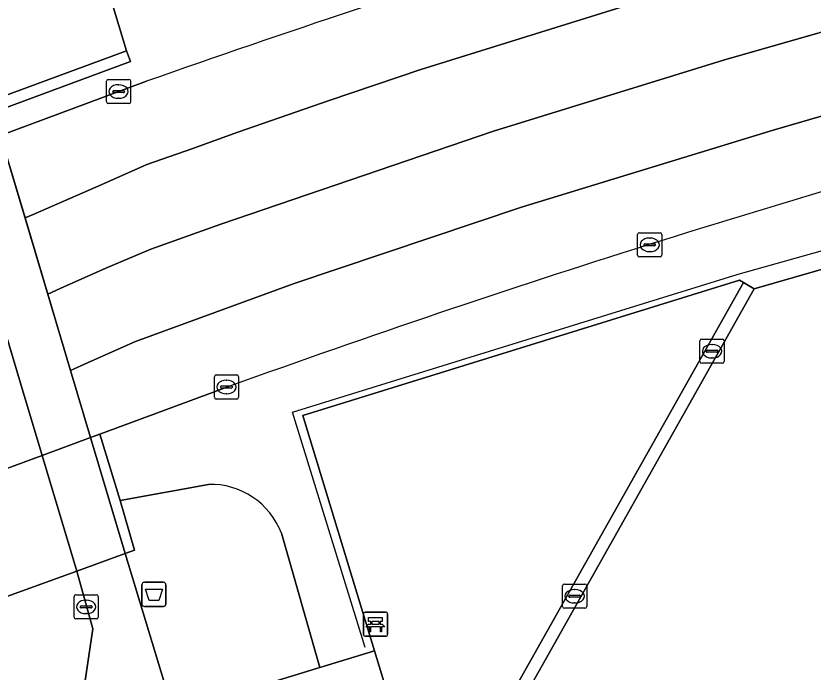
# Model space of a CAD drawing. Extents: x 160806 to 161707, y 383696 to 384148.
# Drawn here: x 161142.86 to 161175.82, y 383864.57 to 383891.73 of the extents above; entities that cross this region are included whole.
import ezdxf

# ---------------------------------------------------------------- set-up
doc = ezdxf.new("R2010")
doc.units = 0
for name, color, linetype in [('IMGEO_Afvalbak', 7, 'Continuous'), ('IMGEO_Bank', 7, 'Continuous'), ('IMGEO_Berm_groen', 7, 'Continuous'), ('IMGEO_Fietspad_gesloten', 7, 'Continuous'), ('IMGEO_Groenvoorziening', 7, 'Continuous'), ('IMGEO_Hek', 7, 'Continuous'), ('IMGEO_Kolk', 7, 'Continuous'), ('IMGEO_Muur', 7, 'Continuous'), ('IMGEO_Parkeervlak_gesloten', 7, 'Continuous'), ('IMGEO_Rijbaan_lokaal_gesloten', 7, 'Continuous'), ('IMGEO_Terreindeel_gesloten', 7, 'Continuous'), ('IMGEO_Tunneldeel', 7, 'Continuous'), ('IMGEO_Voetpad_op_trap', 7, 'Continuous'), ('IMGEO_Voetpad_open', 7, 'Continuous')]:
    doc.layers.add(name, color=color, linetype=linetype)

msp = doc.modelspace()

# ---------------------------------------------------------------- linework, layer by layer
at = {"layer": 'IMGEO_Afvalbak'}
for p, q in [((161148.068, 383867.386), (161148.068, 383868.186)), ((161148.068, 383868.186), (161148.068, 383867.386)), ((161148.168, 383868.286), (161148.958, 383868.286)), ((161148.958, 383868.286), (161148.168, 383868.286)), ((161149.058, 383868.186), (161149.058, 383867.386)), ((161149.058, 383867.386), (161149.058, 383868.186)), ((161148.958, 383867.286), (161148.168, 383867.286)), ((161148.168, 383867.286), (161148.958, 383867.286))]:
    msp.add_line(p, q, dxfattribs=at)
msp.add_lwpolyline([(161148.211, 383868), (161148.915, 383868), (161148.766, 383867.53), (161148.36, 383867.53), (161148.211, 383868)], dxfattribs=at)
for centre, start, end in [((161148.168, 383868.186), 90, 180), ((161148.168, 383868.186), 90, 180), ((161148.958, 383868.186), 0, 90), ((161148.958, 383868.186), 360, 90), ((161148.168, 383867.386), 180, 270), ((161148.168, 383867.386), 180, 270), ((161148.958, 383867.386), 270, 0), ((161148.958, 383867.386), 270, 0)]:
    msp.add_arc(centre, 0.1, start, end, dxfattribs=at)
at = {"layer": 'IMGEO_Bank'}
for p, q in [((161157.301, 383867.05), (161158.142, 383867.05)), ((161158.142, 383867.05), (161157.301, 383867.05)), ((161157.226, 383866.125), (161157.226, 383866.966)), ((161157.226, 383866.966), (161157.226, 383866.125)), ((161158.226, 383866.975), (161158.226, 383866.134)), ((161158.226, 383866.134), (161158.226, 383866.975)), ((161157.923, 383866.448), (161157.53, 383866.448)), ((161157.535, 383866.556), (161157.535, 383866.662)), ((161157.579, 383866.662), (161157.579, 383866.556)), ((161157.867, 383866.668), (161157.585, 383866.668)), ((161157.585, 383866.55), (161157.867, 383866.55)), ((161157.873, 383866.556), (161157.873, 383866.662)), ((161157.917, 383866.662), (161157.917, 383866.556)), ((161158.151, 383866.05), (161157.31, 383866.05)), ((161157.31, 383866.05), (161158.151, 383866.05))]:
    msp.add_line(p, q, dxfattribs=at)
for points in [[(161157.529, 383866.668), (161157.443, 383866.668), (161157.443, 383866.829), (161158.006, 383866.829), (161158.006, 383866.668), (161157.923, 383866.668)], [(161157.473, 383866.448), (161157.331, 383866.448), (161157.443, 383866.55), (161157.529, 383866.55)], [(161157.523, 383866.441), (161157.523, 383866.234), (161157.48, 383866.234), (161157.48, 383866.441)], [(161157.923, 383866.55), (161158.006, 383866.55), (161158.118, 383866.448), (161157.979, 383866.448)], [(161157.973, 383866.441), (161157.973, 383866.234), (161157.929, 383866.234), (161157.929, 383866.441)]]:
    msp.add_lwpolyline(points, dxfattribs=at)
for centre, radius, start, end in [((161157.304, 383866.972), 0.0779, 92.4484, 184.2845), ((161157.304, 383866.972), 0.0779, 92.4484, 184.2845), ((161158.148, 383866.972), 0.0779, 2.4484, 94.2845), ((161158.148, 383866.972), 0.0779, 2.4484, 94.2845), ((161157.473, 383866.441), 0.00671, 2.8957, 87.1043), ((161157.53, 383866.441), 0.00671, 92.8957, 177.1043), ((161157.528, 383866.661), 0.00671, 2.8957, 87.1043), ((161157.528, 383866.557), 0.00671, 272.8957, 357.1043), ((161157.585, 383866.661), 0.00671, 92.8957, 177.1043), ((161157.585, 383866.557), 0.00671, 182.8957, 267.1043), ((161157.867, 383866.661), 0.00671, 2.8957, 87.1043), ((161157.867, 383866.557), 0.00671, 272.8957, 357.1043), ((161157.924, 383866.661), 0.00671, 92.8957, 177.1043), ((161157.924, 383866.557), 0.00671, 182.8957, 267.1043), ((161157.922, 383866.441), 0.00671, 2.8957, 87.1043), ((161157.979, 383866.441), 0.00671, 92.8957, 177.1043), ((161157.304, 383866.128), 0.0779, 182.4484, 274.2845), ((161157.304, 383866.128), 0.0779, 182.4484, 274.2845), ((161158.148, 383866.128), 0.0779, 272.4484, 4.2845), ((161158.148, 383866.128), 0.0779, 272.4484, 4.2845)]:
    msp.add_arc(centre, radius, start, end, dxfattribs=at)
at = {"layer": 'IMGEO_Berm_groen'}
for points in [[(161158.826, 383904.392), (161144.952, 383899.275), (161145.348, 383898.218), (161145.044, 383898.093), (161145.198, 383897.673), (161147.424, 383890.278), (161147.599, 383889.845), (161141.926, 383887.748), (161142.214, 383886.781), (161148.254, 383889.022)], [(161154.726, 383875.195), (161172.78, 383880.791), (161172.938, 383880.699), (161173.388, 383880.436), (161207.895, 383890.385), (161209.16, 383890.706), (161209.368, 383890.763), (161211.225, 383891.023), (161213.234, 383891.192), (161215.218, 383891.321), (161217.366, 383891.458), (161217.941, 383891.494), (161218.247, 383891.514), (161218.659, 383891.573), (161219.02, 383891.689)], [(161151.735, 383876.413), (161146.332, 383874.416), (161147.163, 383871.675), (161150.814, 383872.34)], [(161153.834, 383870.316), (161155.43, 383864.763), (161157.685, 383865.453), (161154.726, 383875.195)]]:
    msp.add_lwpolyline(points, dxfattribs=at)
for centre, radius, start, end in [((161320.122, 383400.823), 517.569, 105.35415, 109.39437), ((161303.209, 383456.87), 446.05, 105.17088, 109.85184), ((161150.896, 383869.197), 3.144, 20.8439, 91.4962)]:
    msp.add_arc(centre, radius, start, end, dxfattribs=at)
at = {"layer": 'IMGEO_Fietspad_gesloten'}
for points in [[(161138.282, 383866.176), (161145.381, 383868.752), (161143.943, 383873.537), (161143.043, 383876.531), (161142.082, 383879.729), (161141.127, 383882.908), (161140.189, 383886.03), (161139.898, 383886.998), (161139.762, 383887.449), (161132.666, 383884.829), (161132.802, 383884.376), (161133.097, 383883.398), (161134.025, 383880.315), (161134.987, 383877.121), (161135.955, 383873.904), (161136.85, 383870.932)], [(161145.381, 383868.752), (161138.282, 383866.176), (161142.416, 383852.446), (161147.686, 383854.079), (161147.449, 383854.857), (161145.358, 383861.789), (161146.034, 383866.359)]]:
    msp.add_lwpolyline(points, close=True, dxfattribs=at)
at = {"layer": 'IMGEO_Groenvoorziening'}
msp.add_lwpolyline([(161145.198, 383897.673), (161139.938, 383895.762), (161142.156, 383888.333), (161147.424, 383890.278)], close=True, dxfattribs=at)
for points in [[(161150.814, 383872.34), (161147.163, 383871.675), (161147.756, 383869.613), (161147.376, 383869.475), (161149.378, 383862.885), (161150.572, 383863.275), (161155.43, 383864.763)], [(161155.43, 383864.763), (161153.834, 383870.316)]]:
    msp.add_lwpolyline(points, dxfattribs=at)
msp.add_arc((161150.896, 383869.197), 3.144, 20.8439, 91.4962, dxfattribs=at)
at = {"layer": 'IMGEO_Hek'}
msp.add_lwpolyline([(161157.305, 383865.587), (161154.295, 383875.329), (161172.72, 383881.039), (161203.268, 383889.615)], dxfattribs=at)
at = {"layer": 'IMGEO_Kolk'}
for p, q in [((161146.675, 383889.098), (161147.527, 383889.098)), ((161146.6, 383888.172), (161146.6, 383889.024)), ((161147.088, 383888.878), (161147.113, 383888.878)), ((161147.601, 383889.024), (161147.601, 383888.172)), ((161146.859, 383888.592), (161146.859, 383888.604)), ((161147.297, 383888.555), (161146.899, 383888.555)), ((161146.902, 383888.641), (161147.3, 383888.641)), ((161147.343, 383888.604), (161147.343, 383888.592)), ((161147.111, 383888.318), (161147.086, 383888.318)), ((161147.527, 383888.098), (161146.675, 383888.098)), ((161168.566, 383881.827), (161168.566, 383882.679)), ((161168.641, 383882.753), (161169.493, 383882.753)), ((161169.054, 383882.533), (161169.079, 383882.533)), ((161169.567, 383882.679), (161169.567, 383881.827)), ((161168.825, 383882.247), (161168.825, 383882.259)), ((161169.263, 383882.21), (161168.865, 383882.21)), ((161168.868, 383882.296), (161169.266, 383882.296)), ((161169.309, 383882.259), (161169.309, 383882.247)), ((161169.077, 383881.973), (161169.052, 383881.973)), ((161169.493, 383881.753), (161168.641, 383881.753)), ((161171.143, 383877.424), (161171.143, 383878.276)), ((161171.218, 383878.35), (161172.07, 383878.35)), ((161172.144, 383878.276), (161172.144, 383877.424)), ((161171.445, 383877.893), (161171.843, 383877.893)), ((161171.631, 383878.13), (161171.656, 383878.13)), ((161171.402, 383877.844), (161171.402, 383877.856)), ((161171.84, 383877.807), (161171.442, 383877.807)), ((161171.654, 383877.57), (161171.629, 383877.57)), ((161171.886, 383877.856), (161171.886, 383877.844)), ((161172.07, 383877.35), (161171.218, 383877.35)), ((161151.063, 383875.942), (161151.063, 383876.794)), ((161151.138, 383876.868), (161151.99, 383876.868)), ((161151.551, 383876.648), (161151.576, 383876.648)), ((161152.064, 383876.794), (161152.064, 383875.942)), ((161151.322, 383876.362), (161151.322, 383876.374)), ((161151.76, 383876.325), (161151.362, 383876.325)), ((161151.365, 383876.411), (161151.763, 383876.411)), ((161151.806, 383876.374), (161151.806, 383876.362)), ((161151.574, 383876.088), (161151.549, 383876.088)), ((161151.99, 383875.868), (161151.138, 383875.868)), ((161165.461, 383867.284), (161165.461, 383868.136)), ((161165.536, 383868.21), (161166.388, 383868.21)), ((161166.462, 383868.136), (161166.462, 383867.284)), ((161145.26, 383866.843), (161145.26, 383867.695)), ((161145.335, 383867.769), (161146.187, 383867.769)), ((161146.261, 383867.695), (161146.261, 383866.843)), ((161165.72, 383867.704), (161165.72, 383867.716)), ((161165.763, 383867.753), (161166.161, 383867.753)), ((161165.949, 383867.99), (161165.974, 383867.99)), ((161166.204, 383867.716), (161166.204, 383867.704)), ((161145.748, 383867.549), (161145.773, 383867.549)), ((161166.158, 383867.667), (161165.76, 383867.667)), ((161165.972, 383867.43), (161165.947, 383867.43)), ((161145.519, 383867.263), (161145.519, 383867.275)), ((161145.957, 383867.226), (161145.559, 383867.226)), ((161145.562, 383867.312), (161145.96, 383867.312)), ((161146.003, 383867.275), (161146.003, 383867.263)), ((161166.388, 383867.21), (161165.536, 383867.21)), ((161146.187, 383866.769), (161145.335, 383866.769)), ((161145.771, 383866.989), (161145.746, 383866.989))]:
    msp.add_line(p, q, dxfattribs=at)
for points in [[(161146.675, 383889.098), (161147.527, 383889.098)], [(161146.6, 383888.172), (161146.6, 383889.024)], [(161147.601, 383889.024), (161147.601, 383888.172)], [(161147.527, 383888.098), (161146.675, 383888.098)], [(161168.566, 383881.827), (161168.566, 383882.679)], [(161168.641, 383882.753), (161169.493, 383882.753)], [(161169.567, 383882.679), (161169.567, 383881.827)], [(161169.493, 383881.753), (161168.641, 383881.753)], [(161171.143, 383877.424), (161171.143, 383878.276)], [(161171.218, 383878.35), (161172.07, 383878.35)], [(161172.144, 383878.276), (161172.144, 383877.424)], [(161172.07, 383877.35), (161171.218, 383877.35)], [(161151.063, 383875.942), (161151.063, 383876.794)], [(161151.138, 383876.868), (161151.99, 383876.868)], [(161152.064, 383876.794), (161152.064, 383875.942)], [(161151.99, 383875.868), (161151.138, 383875.868)], [(161165.461, 383867.284), (161165.461, 383868.136)], [(161165.536, 383868.21), (161166.388, 383868.21)], [(161166.462, 383868.136), (161166.462, 383867.284)], [(161145.26, 383866.843), (161145.26, 383867.695)], [(161145.335, 383867.769), (161146.187, 383867.769)], [(161146.261, 383867.695), (161146.261, 383866.843)], [(161166.388, 383867.21), (161165.536, 383867.21)], [(161146.187, 383866.769), (161145.335, 383866.769)]]:
    msp.add_lwpolyline(points, dxfattribs=at)
for centre, radius, start, end in [((161146.677, 383889.022), 0.0765, 91.552, 178.448), ((161146.677, 383889.022), 0.0765, 91.552, 178.448), ((161147.525, 383889.022), 0.0765, 1.552, 88.448), ((161147.525, 383889.022), 0.0765, 1.552, 88.448), ((161146.899, 383888.601), 0.0403, 85.8775, 175.7526), ((161146.896, 383888.591), 0.0366, 178.938, 274.7102), ((161147.3, 383888.598), 0.043, 264.8664, 352.4533), ((161147.304, 383888.603), 0.0386, 1.7309, 96.639), ((161146.677, 383888.174), 0.0765, 181.552, 268.448), ((161146.677, 383888.174), 0.0765, 181.552, 268.448), ((161147.525, 383888.174), 0.0765, 271.552, 358.448), ((161147.525, 383888.174), 0.0765, 271.552, 358.448), ((161168.643, 383882.677), 0.0765, 91.552, 178.448), ((161168.643, 383882.677), 0.0765, 91.552, 178.448), ((161169.491, 383882.677), 0.0765, 1.552, 88.448), ((161169.491, 383882.677), 0.0765, 1.552, 88.448), ((161168.865, 383882.256), 0.0403, 85.8775, 175.7526), ((161168.862, 383882.246), 0.0366, 178.938, 274.7102), ((161169.266, 383882.253), 0.043, 264.8664, 352.4533), ((161169.27, 383882.258), 0.0386, 1.7309, 96.639), ((161168.643, 383881.829), 0.0765, 181.552, 268.448), ((161168.643, 383881.829), 0.0765, 181.552, 268.448), ((161169.491, 383881.829), 0.0765, 271.552, 358.448), ((161169.491, 383881.829), 0.0765, 271.552, 358.448), ((161171.22, 383878.274), 0.0765, 91.552, 178.448), ((161171.22, 383878.274), 0.0765, 91.552, 178.448), ((161172.068, 383878.274), 0.0765, 1.552, 88.448), ((161172.068, 383878.274), 0.0765, 1.552, 88.448), ((161171.442, 383877.853), 0.0403, 85.8775, 175.7526), ((161171.847, 383877.855), 0.0386, 1.7309, 96.639), ((161171.439, 383877.843), 0.0366, 178.938, 274.7102), ((161171.843, 383877.85), 0.043, 264.8664, 352.4533), ((161171.22, 383877.426), 0.0765, 181.552, 268.448), ((161171.22, 383877.426), 0.0765, 181.552, 268.448), ((161172.068, 383877.426), 0.0765, 271.552, 358.448), ((161172.068, 383877.426), 0.0765, 271.552, 358.448), ((161151.14, 383876.792), 0.0765, 91.552, 178.448), ((161151.14, 383876.792), 0.0765, 91.552, 178.448), ((161151.988, 383876.792), 0.0765, 1.552, 88.448), ((161151.988, 383876.792), 0.0765, 1.552, 88.448), ((161151.362, 383876.371), 0.0403, 85.8775, 175.7526), ((161151.359, 383876.361), 0.0366, 178.938, 274.7102), ((161151.763, 383876.368), 0.043, 264.8664, 352.4533), ((161151.767, 383876.373), 0.0386, 1.7309, 96.639), ((161151.14, 383875.944), 0.0765, 181.552, 268.448), ((161151.14, 383875.944), 0.0765, 181.552, 268.448), ((161151.988, 383875.944), 0.0765, 271.552, 358.448), ((161151.988, 383875.944), 0.0765, 271.552, 358.448), ((161165.538, 383868.134), 0.0765, 91.552, 178.448), ((161165.538, 383868.134), 0.0765, 91.552, 178.448), ((161166.386, 383868.134), 0.0765, 1.552, 88.448), ((161166.386, 383868.134), 0.0765, 1.552, 88.448), ((161145.337, 383867.693), 0.0765, 91.552, 178.448), ((161145.337, 383867.693), 0.0765, 91.552, 178.448), ((161146.185, 383867.693), 0.0765, 1.552, 88.448), ((161146.185, 383867.693), 0.0765, 1.552, 88.448), ((161165.76, 383867.713), 0.0403, 85.8775, 175.7526), ((161165.757, 383867.703), 0.0366, 178.938, 274.7102), ((161166.161, 383867.71), 0.043, 264.8664, 352.4533), ((161166.165, 383867.715), 0.0386, 1.7309, 96.639), ((161145.559, 383867.272), 0.0403, 85.8775, 175.7526), ((161145.556, 383867.262), 0.0366, 178.938, 274.7102), ((161145.96, 383867.269), 0.043, 264.8664, 352.4533), ((161145.964, 383867.274), 0.0386, 1.7309, 96.639), ((161165.538, 383867.286), 0.0765, 181.552, 268.448), ((161165.538, 383867.286), 0.0765, 181.552, 268.448), ((161166.386, 383867.286), 0.0765, 271.552, 358.448), ((161166.386, 383867.286), 0.0765, 271.552, 358.448), ((161145.337, 383866.845), 0.0765, 181.552, 268.448), ((161145.337, 383866.845), 0.0765, 181.552, 268.448), ((161146.185, 383866.845), 0.0765, 271.552, 358.448), ((161146.185, 383866.845), 0.0765, 271.552, 358.448)]:
    msp.add_arc(centre, radius, start, end, dxfattribs=at)
for centre, major_axis, ratio, start_param, end_param in [((161147.087, 383888.598), (-0.387, 0.002), 0.722429, 4.712389, 7.853982), ((161147.112, 383888.598), (-0.39, 0.002), 0.717154, 1.570796, 4.712389), ((161169.053, 383882.253), (-0.387, 0.002), 0.722429, 4.712389, 7.853982), ((161169.078, 383882.253), (-0.39, 0.002), 0.717154, 1.570796, 4.712389), ((161171.63, 383877.85), (-0.387, 0.002), 0.722429, 4.712389, 7.853982), ((161171.655, 383877.85), (-0.39, 0.002), 0.717154, 1.570796, 4.712389), ((161151.55, 383876.368), (-0.387, 0.002), 0.722429, 4.712389, 7.853982), ((161151.575, 383876.368), (-0.39, 0.002), 0.717154, 1.570796, 4.712389), ((161165.948, 383867.71), (-0.387, 0.002), 0.722429, 4.712389, 7.853982), ((161165.973, 383867.71), (-0.39, 0.002), 0.717154, 1.570796, 4.712389), ((161145.747, 383867.269), (-0.387, 0.002), 0.722429, 4.712389, 7.853982), ((161145.772, 383867.269), (-0.39, 0.002), 0.717154, 1.570796, 4.712389)]:
    msp.add_ellipse(centre, major_axis=major_axis, ratio=ratio, start_param=start_param, end_param=end_param, dxfattribs=at)
at = {"layer": 'IMGEO_Muur'}
for points in [[(161147.599, 383889.845), (161147.424, 383890.278), (161142.156, 383888.333), (161141.92, 383888.245), (161141.791, 383888.198), (161141.926, 383887.748)], [(161146.332, 383874.416), (161145.945, 383874.273), (161147.376, 383869.475), (161147.756, 383869.613), (161147.163, 383871.675)]]:
    msp.add_lwpolyline(points, close=True, dxfattribs=at)
at = {"layer": 'IMGEO_Parkeervlak_gesloten'}
msp.add_lwpolyline([(161217.351, 383883.015), (161218.519, 383883.348), (161221.051, 383884.012), (161217.366, 383891.458), (161215.218, 383891.321), (161213.234, 383891.192), (161211.225, 383891.023), (161209.368, 383890.763), (161209.16, 383890.706), (161207.895, 383890.385), (161173.388, 383880.436), (161160.232, 383857.043), (161158.729, 383854.379), (161158.464, 383853.987), (161158.117, 383853.576), (161153.573, 383848.966), (161152.666, 383848.01), (161205.617, 383864.517), (161207.061, 383867.144), (161207.224, 383867.441), (161212.857, 383877.425)], dxfattribs=at)
at = {"layer": 'IMGEO_Rijbaan_lokaal_gesloten'}
for points in [[(161148.254, 383889.022), (161142.214, 383886.781), (161143.232, 383883.37), (161143.575, 383883.512), (161146.383, 383884.743), (161148.269, 383885.583), (161150.127, 383886.226), (161152.034, 383886.918), (161155.814, 383888.224), (161159.601, 383889.504), (161173.645, 383893.895), (161196.949, 383900.39), (161211.883, 383904.41), (161213.153, 383904.691)], [(161214.709, 383894.287), (161215.277, 383897.503), (161215.028, 383898.347), (161189.294, 383891.393), (161174.166, 383886.995), (161163.764, 383883.81), (161154.369, 383880.657), (161147.808, 383878.255), (161145.964, 383877.441), (161145.116, 383877.053), (161145.945, 383874.273), (161146.332, 383874.416), (161151.735, 383876.413)]]:
    msp.add_lwpolyline(points, dxfattribs=at)
for points in [[(161214.088, 383901.528), (161213.153, 383904.691), (161211.883, 383904.41), (161196.949, 383900.39), (161173.645, 383893.895), (161159.601, 383889.504), (161155.814, 383888.224), (161152.034, 383886.918), (161150.127, 383886.226), (161148.269, 383885.583), (161146.383, 383884.743), (161143.575, 383883.512), (161143.232, 383883.37), (161144.172, 383880.216), (161144.681, 383880.444), (161146.576, 383881.284), (161148.429, 383882.073), (161151.326, 383883.114), (161162.606, 383886.956), (161172.114, 383889.9), (161187.391, 383894.279)], [(161215.028, 383898.347), (161214.088, 383901.528), (161187.391, 383894.279), (161172.114, 383889.9), (161162.606, 383886.956), (161151.326, 383883.114), (161148.429, 383882.073), (161146.576, 383881.284), (161144.681, 383880.444), (161144.172, 383880.216), (161145.116, 383877.053), (161145.964, 383877.441), (161147.808, 383878.255), (161154.369, 383880.657), (161163.764, 383883.81), (161174.166, 383886.995), (161189.294, 383891.393)], [(161144.172, 383880.216), (161143.232, 383883.37), (161142.214, 383886.781), (161140.189, 383886.03), (161133.097, 383883.398), (161128.848, 383881.822), (161129.754, 383878.799), (161130.73, 383875.543), (161131.695, 383872.323), (161132.588, 383869.346), (161136.85, 383870.932), (161143.943, 383873.537), (161145.945, 383874.273), (161145.116, 383877.053)]]:
    msp.add_lwpolyline(points, close=True, dxfattribs=at)
for centre, radius, start, end in [((161320.122, 383400.823), 517.569, 105.35415, 109.39437), ((161303.209, 383456.87), 446.05, 105.17088, 109.85184)]:
    msp.add_arc(centre, radius, start, end, dxfattribs=at)
at = {"layer": 'IMGEO_Terreindeel_gesloten'}
msp.add_lwpolyline([(161145.945, 383874.273), (161143.943, 383873.537), (161136.85, 383870.932), (161132.588, 383869.346), (161134.004, 383864.624), (161138.282, 383866.176), (161145.381, 383868.752), (161147.376, 383869.475)], close=True, dxfattribs=at)
at = {"layer": 'IMGEO_Tunneldeel'}
msp.add_lwpolyline([(161142.214, 383886.781), (161141.926, 383887.748), (161141.791, 383888.198), (161139.762, 383887.449), (161132.666, 383884.829), (161128.417, 383883.26), (161128.299, 383883.216), (161128.402, 383882.878), (161128.519, 383882.921), (161128.553, 383882.806), (161128.848, 383881.822), (161132.588, 383869.346), (161134.004, 383864.624), (161138.282, 383866.176), (161145.381, 383868.752), (161147.376, 383869.475), (161145.945, 383874.273)], close=True, dxfattribs=at)
at = {"layer": 'IMGEO_Voetpad_op_trap'}
for points in [[(161172.938, 383880.699), (161172.78, 383880.791), (161154.726, 383875.195), (161157.685, 383865.453), (161159.145, 383860.644), (161160.025, 383857.74)], [(161157.685, 383865.453), (161155.43, 383864.763), (161150.572, 383863.275), (161149.378, 383862.885), (161150.807, 383858.093), (161152.032, 383858.493), (161156.817, 383859.94), (161159.145, 383860.644)]]:
    msp.add_lwpolyline(points, close=True, dxfattribs=at)
at = {"layer": 'IMGEO_Voetpad_open'}
for points in [[(161145.381, 383868.752), (161147.376, 383869.475), (161145.945, 383874.273), (161142.214, 383886.781), (161141.926, 383887.748), (161141.791, 383888.198), (161139.762, 383887.449), (161139.898, 383886.998), (161140.189, 383886.03), (161141.127, 383882.908), (161142.082, 383879.729), (161143.043, 383876.531), (161143.943, 383873.537)], [(161173.388, 383880.436), (161172.938, 383880.699), (161160.025, 383857.74), (161160.232, 383857.043)], [(161149.378, 383862.885), (161147.376, 383869.475), (161145.381, 383868.752), (161146.034, 383866.359), (161145.358, 383861.789), (161147.449, 383854.857), (161147.686, 383854.079), (161149.611, 383854.676), (161151.661, 383855.311), (161150.807, 383858.093)]]:
    msp.add_lwpolyline(points, close=True, dxfattribs=at)

doc.saveas('drawing.dxf')
